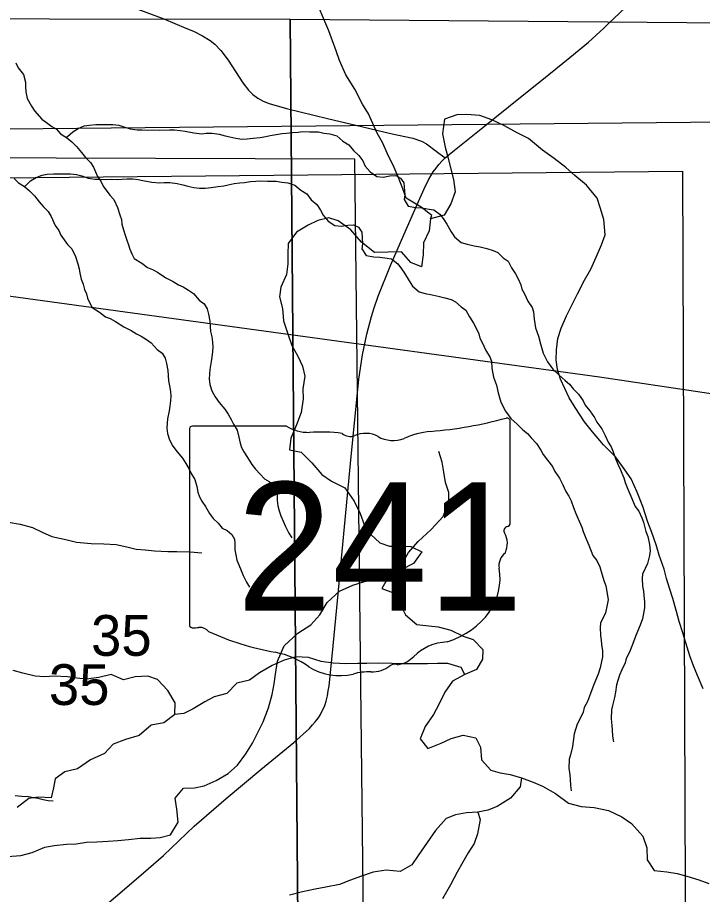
# Model space of a CAD drawing. Extents: x -21.1 to 50.3, y -4.9 to 22.1.
# Drawn here: x 7.17 to 7.873, y 19.249 to 20.149 of the extents above; entities that cross this region are included whole.
import ezdxf

# ---------------------------------------------------------------- set-up
doc = ezdxf.new("R2010")
doc.units = 0
for name, color, linetype in [('GM_X_County_Road', 7, 'Continuous'), ('GM_X_Major_Lake', 7, 'Continuous'), ('GM_X_Minor_River', 7, 'Continuous'), ('GM_X_Rail_Line', 7, 'Continuous'), ('GM_X_Section', 7, 'Continuous'), ('GM_X_Section_Text', 7, 'Continuous'), ('GM_X_State_Location', 7, 'Continuous'), ('GM_X_State_Route', 7, 'Continuous'), ('GM_X_State_Shield', 7, 'Continuous')]:
    doc.layers.add(name, color=color, linetype=linetype)

msp = doc.modelspace()

# ---------------------------------------------------------------- linework, layer by layer
at = {"layer": 'GM_X_County_Road'}
msp.add_lwpolyline([(7.28795, 20.15994), (7.3199, 20.14786), (7.34281, 20.1385), (7.35065, 20.13525), (7.35983, 20.13054), (7.36759, 20.12582), (7.3723, 20.12205), (7.37855, 20.1153), (7.38608, 20.10551), (7.40126, 20.08209), (7.40709, 20.07466), (7.41163, 20.07027), (7.4167, 20.06646), (7.42223, 20.06339), (7.42809, 20.06105), (7.44609, 20.056), (7.48828, 20.04562), (7.52456, 20.037), (7.55471, 20.02993), (7.57589, 20.02527), (7.58458, 20.02241), (7.58992, 20.01959), (7.59995, 20.0119), (7.60908, 20.00515)], dxfattribs=at)
at = {"layer": 'GM_X_Major_Lake'}
for points in [[(7.87402, 19.45975), (7.86834, 19.4734), (7.86418, 19.48365), (7.86039, 19.49388), (7.85623, 19.50716), (7.8532, 19.5174), (7.84942, 19.52915), (7.84677, 19.5394), (7.84299, 19.55267), (7.83958, 19.56329), (7.83655, 19.57315), (7.83391, 19.58263), (7.82899, 19.59704), (7.82596, 19.60766), (7.82142, 19.62056), (7.81725, 19.63118), (7.81196, 19.6471), (7.80628, 19.6619), (7.80022, 19.67555), (7.79113, 19.68806), (7.78393, 19.6983), (7.77181, 19.71044), (7.76045, 19.72371), (7.75211, 19.73395), (7.74264, 19.74874), (7.73658, 19.7586), (7.73204, 19.76846), (7.7275, 19.77794), (7.72447, 19.7878), (7.72296, 19.79767), (7.72334, 19.80791), (7.72486, 19.81966), (7.72828, 19.83028), (7.7336, 19.8428), (7.74498, 19.86556), (7.75219, 19.87959), (7.75864, 19.89097), (7.76433, 19.90311), (7.76965, 19.916), (7.77344, 19.92624), (7.77193, 19.94179), (7.76815, 19.95431), (7.76513, 19.96379), (7.75414, 19.97706), (7.74239, 19.98692), (7.73292, 19.99527), (7.72118, 20.00437), (7.70905, 20.01309), (7.69465, 20.02522), (7.6829, 20.03091), (7.67002, 20.03812), (7.65714, 20.04418), (7.64463, 20.04873), (7.63136, 20.04987), (7.62113, 20.04949), (7.60824, 20.04494), (7.60633, 20.02976), (7.60898, 20.01611), (7.612, 20.00473), (7.61465, 19.99487), (7.61768, 19.98312), (7.61919, 19.97022), (7.61501, 19.95808), (7.60818, 19.94633), (7.59416, 19.94253), (7.59263, 19.9304), (7.58694, 19.91788), (7.58656, 19.90574), (7.58465, 19.89323), (7.57366, 19.89778), (7.56419, 19.90877), (7.55017, 19.90839), (7.53652, 19.90801), (7.52326, 19.91863), (7.51227, 19.93115), (7.49901, 19.94062), (7.48954, 19.94366), (7.47816, 19.941), (7.4683, 19.93607), (7.45617, 19.92886), (7.44783, 19.9171), (7.44744, 19.90611), (7.44743, 19.89624), (7.44591, 19.88525), (7.44022, 19.87235), (7.4387, 19.86249), (7.4421, 19.85035), (7.44285, 19.83783), (7.4474, 19.82456)], [(7.4474, 19.82456), (7.45156, 19.81243), (7.45762, 19.80143), (7.46254, 19.79119), (7.46481, 19.78095), (7.46291, 19.76805), (7.46328, 19.75781), (7.461, 19.74378), (7.45644, 19.73088), (7.45037, 19.71723), (7.44923, 19.70547), (7.46098, 19.70282), (7.47196, 19.69182), (7.48219, 19.68006), (7.49242, 19.67324), (7.50606, 19.66641), (7.51553, 19.65276), (7.52159, 19.63987), (7.52613, 19.62773), (7.53257, 19.61825), (7.54204, 19.6099), (7.5519, 19.60649), (7.56441, 19.60649), (7.57388, 19.60612), (7.58525, 19.60043), (7.57653, 19.58867), (7.56402, 19.58222), (7.55036, 19.57426), (7.54392, 19.56288), (7.55604, 19.55833), (7.56362, 19.54543), (7.56816, 19.53595), (7.57991, 19.52609), (7.59242, 19.52458), (7.60189, 19.52344), (7.61478, 19.52003), (7.62766, 19.51396), (7.63789, 19.51055), (7.64774, 19.50031), (7.64736, 19.49045), (7.64129, 19.47983), (7.62916, 19.47451), (7.61664, 19.46769), (7.60868, 19.45631), (7.60261, 19.44379), (7.59691, 19.43355), (7.58857, 19.42103), (7.58325, 19.40852), (7.59121, 19.39866), (7.60486, 19.40397), (7.6151, 19.4089), (7.62761, 19.41231), (7.64049, 19.40966), (7.64542, 19.3998), (7.64655, 19.3869), (7.65602, 19.37629), (7.66549, 19.37363), (7.67572, 19.37174), (7.68747, 19.36833), (7.6996, 19.36415), (7.70908, 19.35998), (7.72234, 19.3524), (7.7356, 19.34254), (7.74886, 19.33913), (7.76213, 19.33799), (7.77691, 19.33496), (7.79056, 19.32851), (7.80041, 19.32169), (7.81215, 19.30842), (7.81632, 19.29666), (7.81669, 19.28414), (7.82388, 19.27314), (7.83677, 19.27201), (7.84738, 19.27011), (7.85724, 19.26746), (7.86974, 19.26367), (7.87998, 19.25987)]]:
    msp.add_lwpolyline(points, dxfattribs=at)
at = {"layer": 'GM_X_Minor_River'}
for points in [[(7.59416, 19.94253), (7.59529, 19.94595), (7.58431, 19.95467), (7.56915, 19.96377), (7.56574, 19.97325), (7.56082, 19.98576), (7.55666, 19.99525), (7.54984, 20.00928), (7.54454, 20.02103), (7.53924, 20.03052), (7.53015, 20.05024), (7.52409, 20.06048), (7.51614, 20.07565), (7.50705, 20.09044), (7.50062, 20.10523), (7.49721, 20.11509), (7.48964, 20.13557), (7.48434, 20.1477), (7.47942, 20.15984)], [(7.16785, 20.10265), (7.17054, 20.09773), (7.17591, 20.09092), (7.17786, 20.08295), (7.17788, 20.07802), (7.17829, 20.07308), (7.17947, 20.06625), (7.18408, 20.0583), (7.18716, 20.05337), (7.19482, 20.04506), (7.1994, 20.04166), (7.20514, 20.03752), (7.20972, 20.0345), (7.21393, 20.02997), (7.22004, 20.0262), (7.2254, 20.02167), (7.23038, 20.01676), (7.23536, 20.01071), (7.23958, 20.00542), (7.24455, 20.00051), (7.24762, 19.99559), (7.25186, 19.98611), (7.25532, 19.98119), (7.25763, 19.97627), (7.26453, 19.9668), (7.26875, 19.96227), (7.2726, 19.95431), (7.27492, 19.94673), (7.27647, 19.9418), (7.27688, 19.93724), (7.27844, 19.93117), (7.28037, 19.92586), (7.28192, 19.92055), (7.28385, 19.91601), (7.28502, 19.91145), (7.28733, 19.90653), (7.28964, 19.90198), (7.29728, 19.89709), (7.30339, 19.89256), (7.30835, 19.89069), (7.3137, 19.88768), (7.32211, 19.88202), (7.32974, 19.87827), (7.33509, 19.87488), (7.34005, 19.87263), (7.3454, 19.86924), (7.35036, 19.86585), (7.35649, 19.85904)], [(7.21973, 20.02639), (7.22118, 20.02697), (7.22648, 20.03194), (7.23218, 20.03539), (7.23825, 20.03808), (7.24358, 20.03887), (7.25004, 20.03929), (7.26755, 20.03938), (7.27365, 20.03866), (7.27899, 20.03717), (7.28547, 20.03492), (7.29271, 20.03382), (7.29728, 20.03385), (7.30375, 20.0335), (7.30946, 20.03392), (7.31555, 20.03357), (7.32583, 20.03401), (7.33115, 20.03404), (7.33687, 20.03331), (7.34182, 20.03257), (7.35097, 20.03073), (7.35897, 20.03001), (7.36353, 20.03041), (7.36962, 20.03045), (7.37686, 20.02935), (7.38296, 20.02786), (7.38791, 20.02675), (7.39401, 20.02527), (7.40011, 20.02454), (7.40582, 20.02457), (7.4119, 20.02537), (7.41913, 20.02616), (7.42484, 20.02696), (7.4294, 20.02812), (7.43548, 20.02929), (7.44157, 20.03009), (7.44614, 20.03049), (7.45222, 20.03129), (7.45793, 20.0317), (7.46288, 20.0321), (7.46973, 20.03176), (7.47886, 20.03181), (7.48458, 20.0307), (7.49067, 20.02998), (7.49792, 20.02774), (7.50404, 20.02246), (7.51015, 20.01869), (7.51475, 20.01264), (7.52049, 20.00773), (7.52433, 20.00205), (7.52702, 19.99675), (7.53201, 19.9907), (7.53888, 19.98618), (7.54536, 19.98545), (7.5522, 19.98663), (7.55829, 19.98704), (7.56325, 19.98441), (7.56671, 19.97949), (7.56754, 19.96734), (7.5668, 19.9624), (7.57103, 19.95558), (7.57903, 19.95411), (7.58512, 19.95376), (7.59274, 19.95266), (7.59731, 19.95193), (7.60381, 19.94703), (7.60765, 19.94173), (7.61072, 19.93719), (7.61533, 19.92924), (7.61879, 19.92394), (7.62567, 19.91828), (7.63177, 19.91641), (7.63901, 19.91493), (7.64511, 19.91382), (7.65197, 19.91196), (7.65845, 19.9101), (7.66303, 19.90784), (7.66877, 19.90256), (7.67374, 19.89917), (7.6772, 19.89235), (7.68143, 19.88591), (7.6845, 19.88023), (7.68682, 19.87493), (7.68798, 19.87037), (7.69068, 19.86545), (7.69414, 19.85787), (7.69837, 19.85144), (7.69991, 19.84689), (7.70033, 19.83967), (7.70191, 19.83056), (7.705, 19.82222), (7.70695, 19.81425), (7.70967, 19.80477), (7.71428, 19.79568), (7.71966, 19.78811), (7.72616, 19.78207), (7.73228, 19.7764), (7.73687, 19.77263), (7.7407, 19.76809), (7.74606, 19.76242), (7.75067, 19.75561)], [(7.17645, 19.97588), (7.17789, 19.97645), (7.1832, 19.98142), (7.18889, 19.98487), (7.19496, 19.98757), (7.20029, 19.98835), (7.20676, 19.98877), (7.22427, 19.98887), (7.23036, 19.98814), (7.2357, 19.98665), (7.24218, 19.98441), (7.24942, 19.98331), (7.25399, 19.98333), (7.26046, 19.98299), (7.26617, 19.9834), (7.27226, 19.98305), (7.28254, 19.98349), (7.28787, 19.98352), (7.29358, 19.98279), (7.29853, 19.98206), (7.30768, 19.98021), (7.31568, 19.9795), (7.32024, 19.9799), (7.32633, 19.97993), (7.33357, 19.97883), (7.33967, 19.97735), (7.34463, 19.97624), (7.35072, 19.97475), (7.35682, 19.97402), (7.36253, 19.97406), (7.36862, 19.97485), (7.37584, 19.97565), (7.38155, 19.97644), (7.38611, 19.9776), (7.39219, 19.97878), (7.39828, 19.97957), (7.40285, 19.97998), (7.40893, 19.98077), (7.41464, 19.98118), (7.41959, 19.98159), (7.42644, 19.98125), (7.43558, 19.9813), (7.44129, 19.98019), (7.44738, 19.97946), (7.45463, 19.97722), (7.46075, 19.97194), (7.46686, 19.96817), (7.47146, 19.96212), (7.4772, 19.95721), (7.48104, 19.95154), (7.48373, 19.94623), (7.48872, 19.94018), (7.49559, 19.93566), (7.50207, 19.93494), (7.50891, 19.93611), (7.515, 19.93653), (7.51996, 19.9339), (7.52342, 19.92898), (7.52425, 19.91682), (7.52351, 19.91188), (7.52774, 19.90507), (7.53574, 19.90359), (7.54183, 19.90325), (7.54945, 19.90215), (7.55402, 19.90141), (7.56052, 19.89651), (7.56436, 19.89121), (7.56743, 19.88667), (7.57204, 19.87872), (7.5755, 19.87342), (7.58238, 19.86776), (7.58848, 19.86589), (7.59572, 19.86441), (7.60182, 19.86331), (7.60868, 19.86145), (7.61516, 19.85958), (7.61974, 19.85733), (7.62548, 19.85204), (7.63045, 19.84865), (7.63392, 19.84183), (7.63814, 19.8354), (7.64121, 19.82972), (7.64353, 19.82441), (7.6447, 19.81986), (7.64739, 19.81493), (7.65085, 19.80736), (7.65508, 19.80092), (7.65663, 19.79637), (7.65705, 19.78915), (7.65862, 19.78004), (7.66171, 19.77171), (7.66366, 19.76374), (7.66638, 19.75425), (7.67099, 19.74516), (7.67637, 19.73759), (7.68287, 19.73155), (7.68899, 19.72589), (7.69358, 19.72211), (7.69741, 19.71757), (7.70277, 19.71191), (7.70738, 19.70509)], [(7.16643, 19.98399), (7.17064, 19.97945), (7.17676, 19.97569), (7.18211, 19.97116), (7.18709, 19.96625), (7.19207, 19.96019), (7.19629, 19.9549), (7.20126, 19.94999), (7.20433, 19.94507), (7.20857, 19.93559), (7.21203, 19.93068), (7.21434, 19.92575), (7.22124, 19.91629), (7.22546, 19.91175), (7.22931, 19.9038), (7.23163, 19.89621), (7.23318, 19.89128), (7.23359, 19.88673), (7.23515, 19.88065), (7.23708, 19.87535), (7.23863, 19.87004), (7.24056, 19.86549), (7.24173, 19.86094), (7.24404, 19.85601), (7.24635, 19.85147), (7.25399, 19.84657), (7.2601, 19.84204), (7.26506, 19.84017), (7.27041, 19.83716), (7.27882, 19.83151), (7.28645, 19.82775), (7.2918, 19.82436), (7.29676, 19.82211), (7.30211, 19.81872), (7.30707, 19.81533), (7.3132, 19.80853)], [(7.35649, 19.85904), (7.36146, 19.85527), (7.36454, 19.84997), (7.36609, 19.84466), (7.36727, 19.83745), (7.36809, 19.82682), (7.36926, 19.8215), (7.37005, 19.81581), (7.37047, 19.81087), (7.37011, 19.80631), (7.36938, 19.80061), (7.36864, 19.79605), (7.36717, 19.78768), (7.36681, 19.78312), (7.36646, 19.77818), (7.36725, 19.77249), (7.36919, 19.76604), (7.37265, 19.7596), (7.37687, 19.75392), (7.38262, 19.74712), (7.38608, 19.74182), (7.38915, 19.73652), (7.39146, 19.73159), (7.3953, 19.72553), (7.39724, 19.71833), (7.39842, 19.71225), (7.39997, 19.7077), (7.40228, 19.70316), (7.40612, 19.69748), (7.41034, 19.69029), (7.41418, 19.68537), (7.41915, 19.68046), (7.42337, 19.67554), (7.42833, 19.67291), (7.4333, 19.66876), (7.43599, 19.66422), (7.4364, 19.65966), (7.43643, 19.6532), (7.43723, 19.64789), (7.4384, 19.64258), (7.44033, 19.63765), (7.44264, 19.63196), (7.44496, 19.62666), (7.44842, 19.61984), (7.45149, 19.61491)], [(7.3132, 19.80853), (7.31817, 19.80475), (7.32125, 19.79945), (7.3228, 19.79415), (7.32398, 19.78693), (7.3248, 19.7763), (7.32597, 19.77099), (7.32677, 19.76529), (7.32718, 19.76036), (7.32682, 19.7558), (7.32609, 19.75009), (7.32535, 19.74553), (7.32388, 19.73717), (7.32352, 19.73261), (7.32317, 19.72766), (7.32396, 19.72197), (7.3259, 19.71552), (7.32936, 19.70908), (7.33358, 19.70341), (7.33933, 19.6966), (7.34279, 19.6913), (7.34586, 19.686), (7.34817, 19.68107), (7.35201, 19.67502), (7.35395, 19.66781), (7.35513, 19.66174), (7.35668, 19.65719), (7.35899, 19.65264), (7.36283, 19.64697), (7.36705, 19.63977), (7.37089, 19.63485), (7.37586, 19.62994), (7.38008, 19.62503), (7.38504, 19.6224), (7.39001, 19.61824), (7.3927, 19.6137), (7.39311, 19.60914), (7.39315, 19.60268), (7.39394, 19.59737), (7.39511, 19.59206), (7.39704, 19.58713), (7.39935, 19.58144), (7.40167, 19.57614), (7.40513, 19.56932), (7.4082, 19.5644)], [(7.75067, 19.75561), (7.75298, 19.75106), (7.75758, 19.74539), (7.76256, 19.73858), (7.76488, 19.73366), (7.76986, 19.72684), (7.77333, 19.72002), (7.77641, 19.7132), (7.77948, 19.70828), (7.78179, 19.70336), (7.78411, 19.69653), (7.78643, 19.69047), (7.78874, 19.68554), (7.7926, 19.67645), (7.79415, 19.67189), (7.79685, 19.66507), (7.79994, 19.65787), (7.80418, 19.64726), (7.80802, 19.64234), (7.8111, 19.63552), (7.81265, 19.63097), (7.81537, 19.62148), (7.8173, 19.61618), (7.81886, 19.60821), (7.81966, 19.60175), (7.81893, 19.59681), (7.81707, 19.58844), (7.8118, 19.57778), (7.81145, 19.57322), (7.81187, 19.56524), (7.81266, 19.5603), (7.81307, 19.55575), (7.81386, 19.5493), (7.8139, 19.54322), (7.81168, 19.53181), (7.80943, 19.52534), (7.80492, 19.51468), (7.80154, 19.50554), (7.79854, 19.49755), (7.79515, 19.49107), (7.79404, 19.4865), (7.79065, 19.47927), (7.78802, 19.47393), (7.78503, 19.46404), (7.78393, 19.45644), (7.78319, 19.45111), (7.78096, 19.44274), (7.77984, 19.43818), (7.77951, 19.42906), (7.78031, 19.42223), (7.78072, 19.41767), (7.78113, 19.41121), (7.78193, 19.40552)], [(7.57156, 19.59988), (7.58117, 19.61118), (7.59458, 19.62358), (7.60686, 19.63675), (7.61271, 19.65189), (7.61281, 19.66138), (7.6095, 19.67167), (7.60771, 19.68233), (7.60592, 19.6926), (7.60262, 19.70365)], [(7.70738, 19.70509), (7.70969, 19.70055), (7.71429, 19.69487), (7.71927, 19.68806), (7.72159, 19.68314), (7.72657, 19.67633), (7.73004, 19.66951), (7.73312, 19.66269), (7.73619, 19.65777), (7.73851, 19.65284), (7.74083, 19.64601), (7.74314, 19.63995), (7.74545, 19.63502), (7.74931, 19.62593), (7.75086, 19.62138), (7.75356, 19.61455), (7.75665, 19.60735), (7.76089, 19.59674), (7.76473, 19.59182), (7.76781, 19.585), (7.76936, 19.58045), (7.77208, 19.57097), (7.77401, 19.56566), (7.77558, 19.55769), (7.77637, 19.55124), (7.77564, 19.54629), (7.77378, 19.53793), (7.76851, 19.52726), (7.76816, 19.5227), (7.76858, 19.51472), (7.76937, 19.50979), (7.76978, 19.50523), (7.77057, 19.49878), (7.77061, 19.4927), (7.76839, 19.48129), (7.76614, 19.47482), (7.76163, 19.46416), (7.75826, 19.45502), (7.75526, 19.44703), (7.75187, 19.44055), (7.75075, 19.43599), (7.74736, 19.42875), (7.74473, 19.42342), (7.74174, 19.41352), (7.74064, 19.40592), (7.73991, 19.4006), (7.73767, 19.39223), (7.73655, 19.38766), (7.73622, 19.37854), (7.73702, 19.37171), (7.73743, 19.36715), (7.73785, 19.3607), (7.73864, 19.355)], [(7.16034, 19.6311), (7.17247, 19.62883), (7.18498, 19.62541), (7.19521, 19.62087), (7.20506, 19.61631), (7.2206, 19.6129), (7.23046, 19.61063), (7.24524, 19.60912), (7.25851, 19.60873), (7.27101, 19.60798), (7.28201, 19.6057), (7.29148, 19.60343), (7.30096, 19.60267), (7.31043, 19.60154), (7.32408, 19.60078), (7.33356, 19.60078), (7.3472, 19.6004), (7.35895, 19.59964)], [(7.15951, 19.28764), (7.17318, 19.28864), (7.18461, 19.29194), (7.19795, 19.29712), (7.20745, 19.29893), (7.21999, 19.30032), (7.22987, 19.3006), (7.24052, 19.30239), (7.25115, 19.30266), (7.26292, 19.3033), (7.2728, 19.30396), (7.28382, 19.30499), (7.2956, 19.30639), (7.30661, 19.30665), (7.31611, 19.30732), (7.32676, 19.30987), (7.33487, 19.32308), (7.33349, 19.33639), (7.3317, 19.34743), (7.34016, 19.35798), (7.35156, 19.35824), (7.36145, 19.36042), (7.37365, 19.36561), (7.38625, 19.37308), (7.39583, 19.38134), (7.4043, 19.39303), (7.41125, 19.40398), (7.41629, 19.41418), (7.4221, 19.4259), (7.42756, 19.44028), (7.4315, 19.45392), (7.43351, 19.46491), (7.43475, 19.47477), (7.43679, 19.48843), (7.44378, 19.50393), (7.45758, 19.51709), (7.47096, 19.52569), (7.48017, 19.53585), (7.4879, 19.54869), (7.50055, 19.56034), (7.51427, 19.56628), (7.52608, 19.56996), (7.54053, 19.57285), (7.55272, 19.57652), (7.56345, 19.58629), (7.57156, 19.59988)], [(7.62916, 19.47451), (7.62537, 19.48172), (7.61173, 19.48589), (7.60111, 19.48589), (7.59088, 19.48551), (7.5651, 19.48551), (7.55449, 19.48589), (7.54008, 19.48626), (7.52871, 19.48588), (7.51924, 19.48588), (7.5071, 19.4855), (7.49384, 19.48626), (7.48171, 19.48777), (7.46882, 19.49194), (7.45556, 19.4927), (7.4438, 19.48929), (7.43129, 19.48397), (7.4184, 19.47639), (7.40816, 19.4688), (7.39489, 19.46576), (7.38465, 19.45515), (7.37176, 19.45173), (7.36228, 19.44642), (7.35015, 19.43921), (7.34067, 19.43466), (7.33119, 19.43352), (7.3202, 19.42479), (7.30693, 19.42252), (7.29479, 19.4119), (7.28076, 19.40772), (7.26787, 19.40317), (7.25915, 19.39331), (7.24474, 19.38686), (7.23147, 19.37776), (7.2182, 19.37472), (7.20834, 19.36751), (7.20682, 19.35803), (7.20416, 19.34779), (7.1909, 19.34855), (7.18142, 19.34741), (7.16928, 19.33793)], [(7.33119, 19.43352), (7.33158, 19.44566), (7.324, 19.45817), (7.3134, 19.46955), (7.30354, 19.47296), (7.29065, 19.4722), (7.27852, 19.46917), (7.26602, 19.47447), (7.25313, 19.47144), (7.24024, 19.46992), (7.23076, 19.47068), (7.22091, 19.47219), (7.20764, 19.47295), (7.1974, 19.47219), (7.18793, 19.47295), (7.17504, 19.47598), (7.16519, 19.47863)], [(7.68747, 19.36833), (7.68595, 19.35922), (7.67609, 19.34747), (7.66244, 19.33912), (7.65296, 19.33533), (7.64272, 19.33305), (7.63097, 19.33267), (7.6196, 19.33039), (7.61012, 19.3266), (7.59912, 19.31446), (7.5904, 19.30194), (7.58129, 19.28867), (7.57484, 19.27919), (7.56271, 19.27236), (7.54831, 19.27349), (7.53504, 19.27159), (7.52215, 19.26704), (7.51191, 19.26325), (7.50054, 19.25907), (7.48651, 19.25604), (7.47552, 19.25414), (7.46263, 19.25149), (7.44898, 19.24807)], [(7.16747, 19.35046), (7.17433, 19.34974), (7.18118, 19.34939), (7.18614, 19.34828), (7.19071, 19.34755), (7.19605, 19.34606), (7.20138, 19.34533), (7.20633, 19.34498)], [(7.64272, 19.33305), (7.645, 19.32584), (7.64233, 19.31105), (7.63892, 19.30119), (7.63285, 19.29133), (7.62716, 19.28184), (7.62147, 19.2716), (7.61464, 19.25871), (7.60629, 19.24429)]]:
    msp.add_lwpolyline(points, dxfattribs=at)
at = {"layer": 'GM_X_Rail_Line'}
msp.add_lwpolyline([(8.7124, 19.43847), (8.63211, 19.49474), (8.55687, 19.56391), (8.48461, 19.63108), (8.43513, 19.68018), (7.76772, 19.77988), (6.96001, 19.8904), (6.09457, 20.00326), (6.00009, 20.01878), (5.95244, 20.04098), (5.91673, 20.06211), (5.889, 20.08519), (5.85137, 20.11828), (5.49069, 20.45383), (5.17674, 20.74571), (5.04158, 20.86318), (4.98505, 20.89838), (4.98159, 20.9)], dxfattribs=at)
at = {"layer": 'GM_X_Section'}
for points in [[(6.46064, 20.14904), (7.44997, 20.14748), (7.45853, 19.14217), (6.46467, 19.14528)], [(7.44997, 20.14748), (8.46844, 20.13891), (8.46716, 19.13592), (7.45853, 19.14217)], [(6.88082, 20.03211), (7.89619, 20.04203), (7.90002, 19.02624), (7.83142, 19.02525), (6.88772, 19.01332)], [(6.49363, 20.00748), (7.51608, 20.00403), (7.5274, 18.98311), (6.50457, 18.98884)], [(6.83753, 19.9816), (7.8529, 19.99152), (7.85673, 18.97573), (7.78814, 18.97473), (6.84443, 18.96281)]]:
    msp.add_lwpolyline(points, close=True, dxfattribs=at)
at = {"layer": 'GM_X_State_Route'}
for points in [[(7.77645, 20.14266), (7.81235, 20.17716), (7.86368, 20.22645), (7.88955, 20.25347), (7.89824, 20.26202), (7.92174, 20.28643), (7.95185, 20.31773), (7.95322, 20.31915), (7.98408, 20.3514), (8.01404, 20.38275), (8.01495, 20.38372), (8.02654, 20.39602), (8.03267, 20.40264), (8.03884, 20.40933), (8.04658, 20.41702), (8.04966, 20.42008), (8.06255, 20.43326), (8.06383, 20.43445)], [(7.22296, 19.20595), (7.29402, 19.26662), (7.31962, 19.28887), (7.35131, 19.31873), (7.38407, 19.34734), (7.41985, 19.37706), (7.45352, 19.40469), (7.46955, 19.41927), (7.47286, 19.42274), (7.47567, 19.42601), (7.47736, 19.42802), (7.47869, 19.42978), (7.47987, 19.43173), (7.48102, 19.43363), (7.48319, 19.43794), (7.48507, 19.44183), (7.48585, 19.44387), (7.48678, 19.44704), (7.48811, 19.45257), (7.48901, 19.45779), (7.48974, 19.46278), (7.49287, 19.49349), (7.4976, 19.54303), (7.51192, 19.69145), (7.52036, 19.77807), (7.524, 19.80285), (7.52855, 19.82408), (7.53329, 19.84217), (7.53606, 19.85123), (7.54016, 19.86309), (7.55301, 19.89477), (7.56672, 19.92597), (7.58035, 19.95728), (7.58765, 19.97346), (7.59201, 19.98258), (7.59683, 19.99071), (7.59967, 19.99448), (7.60265, 19.99822), (7.60604, 20.00196), (7.60908, 20.00515), (7.61316, 20.00854), (7.61859, 20.01296), (7.64775, 20.03625), (7.68634, 20.06737), (7.7082, 20.08494), (7.73712, 20.10823), (7.75621, 20.1239), (7.77214, 20.13852), (7.77645, 20.14266)]]:
    msp.add_lwpolyline(points, dxfattribs=at)
at = {"layer": 'GM_X_State_Shield'}
for p, q in [((7.67584, 19.6299), (7.67584, 19.73459)), ((7.34626, 19.72619), (7.34626, 19.52607)), ((7.44602, 19.72963), (7.3495, 19.72963)), ((7.67581, 19.62993), (7.67584, 19.6299))]:
    msp.add_line(p, q, dxfattribs=at)
for centre, major_axis, start_param, end_param in [((7.55844, 20.00246), (0.34952, 0), 4.814394, 5.042369), ((7.67219, 19.73502), (0.00367, 0), 6.141152, 7.989035), ((7.35003, 19.72661), (0.00382, 0), 1.712693, 3.28349), ((7.46901, 19.75286), (0.03703, 0), 4.042523, 4.731795), ((7.48129, 19.61728), (0.13295, 0), 1.404758, 1.657858), ((7.52716, 19.70452), (0.02221, 0), 0.950623, 2.079405), ((7.60302, 19.66851), (0.07032, 0), 1.699011, 2.107814), ((7.51147, 19.72765), (0.01068, 0), 3.836095, 5.185415), ((7.55583, 19.73625), (0.02672, 0), 4.081561, 5.145723), ((7.67499, 19.62222), (0.00568, 0), 1.883978, 3.671073), ((7.67193, 19.6295), (0.00393, 0), 5.05454, 6.418171), ((7.63887, 19.60899), (0.03409, 0), 5.934695, 6.695948), ((7.68899, 19.58609), (0.0248, 0), 2.387724, 3.262537), ((7.57802, 19.57278), (0.08742, 0), 5.101752, 6.440018), ((7.35007, 19.52563), (0.00385, 0), 3.00124, 4.508301), ((7.35065, 19.5461), (0.0294, 0), 4.665946, 4.897461), ((7.35667, 19.51452), (0.0106, 0), 0.519207, 1.627899), ((7.49049, 19.69432), (0.2524, 0), 4.195997, 4.488961), ((7.61488, 19.46988), (0.04788, 0), 1.647645, 2.488434), ((7.41524, 19.43616), (0.07897, 0), 0.823519, 1.323587), ((7.55422, 19.50667), (0.02824, 0), 4.937069, 5.64225), ((7.50066, 19.51353), (0.05011, 0), 4.026481, 4.996735), ((7.53327, 19.49854), (0.0267, 0), 4.691044, 5.507374), ((7.55742, 19.47916), (0.00752, 0), 1.147584, 2.315152), ((7.52961, 19.44434), (0.04118, 0), 1.495662, 1.94098)]:
    msp.add_ellipse(centre, major_axis=major_axis, ratio=0.8, start_param=start_param, end_param=end_param, dxfattribs=at)

# ---------------------------------------------------------------- texts
at = {"layer": 'GM_X_Section_Text'}
for p in [(7.24526, 19.4938), (7.20197, 19.44328)]:
    msp.add_text('35', height=0.041856, rotation=0.00001, dxfattribs=at).set_placement(p)
at = {"layer": 'GM_X_State_Location'}
for s, p in [('s', (7.50735, 19.61282)), ('r', (7.50734, 19.61282))]:
    msp.add_text(s, height=0.000189, dxfattribs=at).set_placement(p)
msp.add_text('241', height=0.000189, rotation=0.00001, dxfattribs=at).set_placement((7.44049, 19.59904))
at = {"layer": 'GM_X_State_Shield'}
msp.add_text('241', height=0.131836, dxfattribs=at).set_placement((7.39482, 19.54018))

doc.saveas('drawing.dxf')
